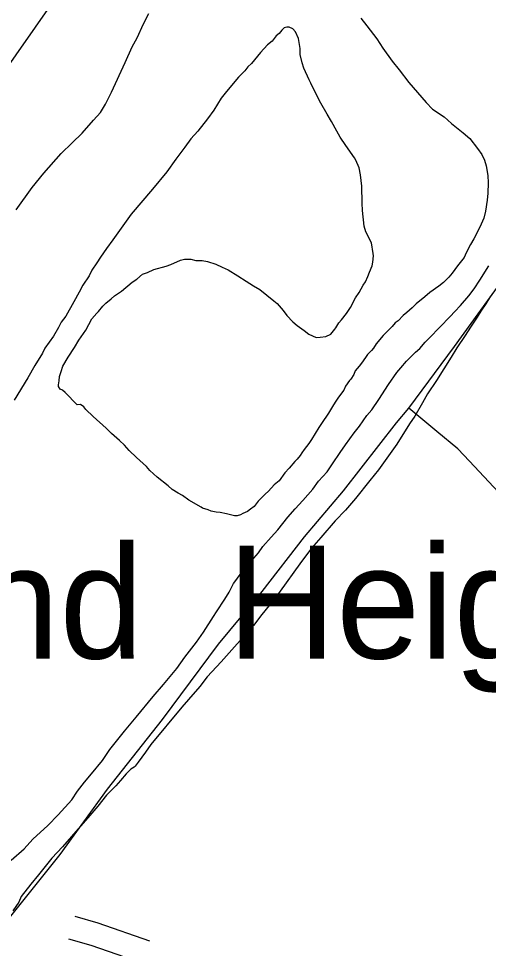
# Model space of a CAD drawing. Extents: x 3540316 to 3578335, y 553172 to 578787.
# Drawn here: x 3550477 to 3551080, y 572760 to 573954 of the extents above; entities that cross this region are included whole.
import ezdxf

# ---------------------------------------------------------------- set-up
doc = ezdxf.new("R2010")
doc.units = 0
for name, color, linetype in [('V-ROAD-CNTR', 7, 'Continuous'), ('V-SITE-VEGE', 7, 'Continuous'), ('V-TOPO-GNAM-IDEN', 7, 'Continuous'), ('V-TOPO-SHOR', 7, 'Continuous')]:
    doc.layers.add(name, color=color, linetype=linetype)

msp = doc.modelspace()

# ---------------------------------------------------------------- linework, layer by layer
at = {"layer": 'V-ROAD-CNTR'}
for points in [[(3551932.4, 575986.2), (3551621.7, 575544.2), (3551185.4, 574923.1), (3550775.3, 574340.4), (3550357.3, 573743.1), (3550033.6, 573279.2)], [(3550549, 572801.8), (3550578.6, 572793.3), (3550644.8, 572770.3)], [(3550540.7, 572772.9), (3550569.5, 572764.7), (3550635, 572742)]]:
    msp.add_lwpolyline(points, dxfattribs=at)
at = {"layer": 'V-SITE-VEGE'}
for p, q in [((3551069.4, 573618.5), (3551080.9, 573636.9)), ((3551062, 573607.6), (3551069.4, 573618.5)), ((3551055.2, 573598.4), (3551062, 573607.6)), ((3551044.6, 573585.9), (3551055.2, 573598.4)), ((3551083.1, 573598.2), (3551077.3, 573588)), ((3551037.2, 573578.3), (3551044.6, 573585.9)), ((3551077.3, 573588), (3551070.5, 573578.7)), ((3551004.9, 573544.5), (3551031.4, 573571.7)), ((3551031.4, 573571.7), (3551037.2, 573578.3)), ((3551065.8, 573571.2), (3551057.4, 573558.1)), ((3551070.5, 573578.7), (3551065.8, 573571.2)), ((3551057.4, 573558.1), (3551050.5, 573547.3)), ((3551050.5, 573547.3), (3551040, 573531.6)), ((3550992.2, 573530.9), (3550999.1, 573539.1)), ((3550999.1, 573539.1), (3551004.9, 573544.5)), ((3550979.5, 573518.9), (3550986.9, 573526)), ((3550986.9, 573526), (3550992.2, 573530.9)), ((3551040, 573531.6), (3551032.7, 573519.7)), ((3550967.9, 573505.9), (3550975.3, 573514.6)), ((3550975.3, 573514.6), (3550979.5, 573518.9)), ((3551032.7, 573519.7), (3551013.8, 573489.9)), ((3550952.1, 573484.7), (3550962.6, 573499.9)), ((3550962.6, 573499.9), (3550967.9, 573505.9)), ((3551013.8, 573489.9), (3551002.2, 573472.5)), ((3550939.5, 573465.2), (3550952.1, 573484.7)), ((3550930.5, 573452.2), (3550939.5, 573465.2)), ((3550995.9, 573461.2), (3550986, 573443.8)), ((3551002.2, 573472.5), (3550995.9, 573461.2)), ((3550924.2, 573444.6), (3550930.5, 573452.2)), ((3550914.7, 573431), (3550924.2, 573444.6)), ((3550986, 573443.8), (3550979.1, 573434.1)), ((3550907.9, 573422.3), (3550914.7, 573431)), ((3550979.1, 573434.1), (3550962.8, 573408.1)), ((3550896.8, 573407.1), (3550907.9, 573422.3)), ((3550890, 573397.4), (3550896.8, 573407.1)), ((3550962.8, 573408.1), (3550939.1, 573375)), ((3550880, 573382.7), (3550890, 573397.4)), ((3550873.1, 573372.4), (3550880, 573382.7)), ((3550862, 573360.5), (3550873.1, 573372.4)), ((3550939.1, 573375), (3550928.1, 573361.4)), ((3550854.7, 573350.1), (3550862, 573360.5)), ((3550928.1, 573361.4), (3550909.6, 573338)), ((3550842, 573335.5), (3550854.7, 573350.1)), ((3550831.9, 573325.1), (3550842, 573335.5)), ((3550909.6, 573338), (3550896.9, 573323.4)), ((3550822.9, 573314.3), (3550831.9, 573325.1)), ((3550896.9, 573323.4), (3550883.7, 573309.7)), ((3550809.8, 573298), (3550822.9, 573314.3)), ((3550883.7, 573309.7), (3550865.2, 573288)), ((3550801.3, 573288.7), (3550809.8, 573298)), ((3550790.7, 573276.7), (3550801.3, 573288.7)), ((3550865.2, 573288), (3550853, 573274.4)), ((3550784.9, 573268.6), (3550790.7, 573276.7)), ((3550853, 573274.4), (3550838.3, 573254.3)), ((3550770.1, 573252.8), (3550775.9, 573258.3)), ((3550775.9, 573258.3), (3550784.9, 573268.6)), ((3550763.8, 573244.1), (3550770.1, 573252.8)), ((3550838.3, 573254.3), (3550813, 573219.1)), ((3550755.9, 573232.8), (3550760.1, 573238.7)), ((3550760.1, 573238.7), (3550763.8, 573244.1)), ((3550747.5, 573218.1), (3550752.7, 573228.9)), ((3550752.7, 573228.9), (3550755.9, 573232.8)), ((3550741.7, 573208.9), (3550747.5, 573218.1)), ((3550813, 573219.1), (3550804.1, 573207.7)), ((3550731.2, 573192.7), (3550741.7, 573208.9)), ((3550804.1, 573207.7), (3550789.3, 573189.2)), ((3550714.4, 573166.7), (3550727, 573186.7)), ((3550727, 573186.7), (3550731.2, 573192.7)), ((3550789.3, 573189.2), (3550778.7, 573175.1)), ((3550778.7, 573175.1), (3550737, 573128.3)), ((3550705.5, 573153.6), (3550714.4, 573166.7)), ((3550690.2, 573134.6), (3550705.5, 573153.6)), ((3550680.2, 573120), (3550690.2, 573134.6)), ((3550737, 573128.3), (3550719, 573109.3)), ((3550662.8, 573099.3), (3550680.2, 573120)), ((3550719, 573109.3), (3550709.5, 573096.8)), ((3550649.5, 573084.1), (3550662.8, 573099.3)), ((3550709.5, 573096.8), (3550695.2, 573079.9)), ((3550627.9, 573057.5), (3550649.5, 573084.1)), ((3550695.2, 573079.9), (3550686.3, 573070.1)), ((3550686.3, 573070.1), (3550646.7, 573022.3)), ((3550612.6, 573039.6), (3550627.9, 573057.5)), ((3550594.1, 573015.7), (3550612.6, 573039.6)), ((3550646.7, 573022.3), (3550639.8, 573012.6)), ((3550584.7, 573001.6), (3550594.1, 573015.7)), ((3550639.8, 573012.6), (3550630.3, 572999.5)), ((3550570.4, 572984.7), (3550584.7, 573001.6)), ((3550630.3, 572999.5), (3550626.7, 572994.6)), ((3550561.4, 572973.9), (3550570.4, 572984.7)), ((3550615, 572984.8), (3550607.6, 572976.1)), ((3550620.8, 572990.8), (3550615, 572984.8)), ((3550625.1, 572993), (3550620.8, 572990.8)), ((3550626.7, 572994.6), (3550625.1, 572993)), ((3550552.5, 572962.4), (3550561.4, 572973.9)), ((3550607.6, 572976.1), (3550601.8, 572969.1)), ((3550545.1, 572951.1), (3550552.5, 572962.4)), ((3550601.8, 572969.1), (3550589.6, 572957.1)), ((3550527.7, 572932), (3550545.1, 572951.1)), ((3550589.6, 572957.1), (3550578.5, 572942.9)), ((3550578.5, 572942.9), (3550565.8, 572928.3)), ((3550514.4, 572918.4), (3550527.7, 572932)), ((3550565.8, 572928.3), (3550553.2, 572914.1)), ((3550494.8, 572900.9), (3550514.4, 572918.4)), ((3550553.2, 572914.1), (3550533.1, 572890.8)), ((3550483.7, 572888.4), (3550494.8, 572900.9)), ((3550467.3, 572873.7), (3550483.7, 572888.4)), ((3550533.1, 572890.8), (3550519.3, 572876.1)), ((3550519.3, 572876.1), (3550502.4, 572854.9)), ((3550502.4, 572854.9), (3550492.4, 572842.9)), ((3550492.4, 572842.9), (3550479.8, 572827.2)), ((3550477.2, 572819.6), (3550469.3, 572808.8)), ((3550479.8, 572827.2), (3550477.2, 572819.6))]:
    msp.add_line(p, q, dxfattribs=at)
for points in [[(3550473.7, 573708.8), (3550494.2, 573737.6), (3550509, 573756), (3550531.2, 573781), (3550545.5, 573794.7), (3550558.2, 573807.2), (3550573, 573824.1), (3550582, 573833.8), (3550588.3, 573844.7), (3550596.1, 573859.8), (3550613.8, 573898.2), (3550622.7, 573918.2), (3550628.9, 573929.6), (3550637.3, 573947.9), (3550644.1, 573960.9)], [(3550916.4, 573955.1), (3550924.1, 573945), (3550937.2, 573928.6), (3550944.9, 573916.3), (3550956.9, 573899.9)], [(3550829.1, 573941.5), (3550824.2, 573943.6), (3550821.5, 573943.6), (3550817.8, 573942.4), (3550815.1, 573939.7), (3550811.4, 573935.4), (3550807.7, 573932.1), (3550802.5, 573925.6), (3550796.6, 573920.7), (3550787.6, 573910.9), (3550776, 573896.7), (3550771.2, 573892.4), (3550767.6, 573887.5), (3550759.1, 573879.3), (3550743.8, 573860.8), (3550736.9, 573852.2), (3550727.5, 573837), (3550719.6, 573825.6), (3550706.9, 573809.8), (3550697.9, 573800.1), (3550690.5, 573789.2), (3550678.9, 573774), (3550667.4, 573757.7), (3550648.9, 573735.5), (3550621.4, 573703.4), (3550597.7, 573670.3), (3550589.8, 573659.4), (3550581.9, 573648.1), (3550577.2, 573641), (3550570.9, 573631.2), (3550567.2, 573624.2), (3550559.4, 573612.3), (3550554.6, 573603.1), (3550547.8, 573590.7), (3550537.4, 573572.2), (3550531.6, 573564.6), (3550527.9, 573557.6), (3550521.6, 573546.8), (3550510.6, 573531.1), (3550507.4, 573524.6), (3550497.5, 573508.9), (3550488.6, 573493.2), (3550471.2, 573464.4)], [(3550560.5, 573456), (3550556.2, 573458.7), (3550551.9, 573458.6), (3550536.6, 573474.5), (3550533.3, 573477.1), (3550530.1, 573478.7), (3550527.9, 573481.9), (3550527.9, 573484), (3550528.9, 573489.4), (3550529.3, 573494.8), (3550531.4, 573501.3), (3550533.4, 573508.3), (3550540.3, 573519.7), (3550548.7, 573532.1), (3550553.9, 573541.3), (3550562.9, 573554.3), (3550570.7, 573569), (3550577.1, 573576), (3550579.2, 573578.2), (3550585, 573585.3), (3550588.7, 573589.1), (3550595.6, 573594.5), (3550599.8, 573598.4), (3550608.9, 573604.4), (3550622.7, 573615.9), (3550628.5, 573619.7), (3550635.9, 573626.3), (3550642.4, 573628.5), (3550650.4, 573632.4), (3550666.4, 573636.4), (3550672.3, 573638.6), (3550684.6, 573644.1), (3550689.9, 573645.3), (3550698, 573645.4), (3550704.4, 573643.9), (3550712.5, 573644), (3550719.5, 573642.5), (3550730.3, 573638.9), (3550738.4, 573635.2), (3550745.9, 573631.6), (3550758.4, 573624.2), (3550769.2, 573617.4), (3550778.5, 573611.1), (3550786.6, 573606.4), (3550804.5, 573592.1), (3550808.9, 573588.4), (3550816.5, 573579.4), (3550821.4, 573573.1), (3550829, 573565.1), (3550834.5, 573560.4), (3550843.7, 573554), (3550849.7, 573549.3), (3550858.9, 573545.1), (3550864.2, 573545.2), (3550871.7, 573546.4), (3550878.1, 573549.2), (3550882.9, 573555.7), (3550884.5, 573557.3), (3550888.1, 573563.8), (3550891.8, 573567.6), (3550898.2, 573575.8), (3550903.4, 573583.3), (3550909.7, 573595.8), (3550914.4, 573602.8), (3550919.7, 573612), (3550922.3, 573616.4), (3550925.4, 573623.4), (3550927.5, 573628.8), (3550931.1, 573636.9), (3550932.1, 573641.8), (3550932.6, 573649.8), (3550932.5, 573653), (3550930.2, 573666.4), (3550928.5, 573669.6), (3550925.2, 573676.6), (3550923, 573680.8), (3550920.7, 573687.8), (3550918.8, 573708.1), (3550918.2, 573717.3), (3550917.9, 573739.3), (3550916, 573753.8), (3550914.3, 573762.9), (3550909.9, 573772.5), (3550908.2, 573775.7), (3550897.3, 573791.6), (3550890.1, 573802.2), (3550885.7, 573809.7), (3550878.6, 573822.5), (3550873.1, 573831.5), (3550865.3, 573845.9), (3550859.8, 573855.5), (3550852.1, 573871.5), (3550849.9, 573875.8), (3550843.2, 573890.7), (3550841, 573897.7), (3550838.7, 573908.4), (3550838.6, 573915.9), (3550836.8, 573926.1), (3550836.2, 573928.7), (3550832.4, 573937.3), (3550829.1, 573941.5)], [(3550956.9, 573899.9), (3550965.7, 573888.7), (3550978.3, 573872.2), (3551000.6, 573846.8)], [(3551000.6, 573846.8), (3551008.8, 573838.3), (3551023.5, 573828.3), (3551033.2, 573819.9), (3551047.9, 573807.7), (3551056.6, 573800.3), (3551066.5, 573787.6), (3551071.9, 573780.1), (3551075.3, 573772.7), (3551077.5, 573765.2), (3551079.8, 573752.9), (3551080, 573743.7), (3551079.6, 573730.3), (3551078.7, 573721.2), (3551076.7, 573707.2), (3551074.7, 573698), (3551069.5, 573686.7), (3551061.7, 573671.5), (3551057.5, 573664.5), (3551051.7, 573653.7), (3551049.1, 573647.7), (3551040.7, 573636.8), (3551033.8, 573627.6), (3551029.6, 573622.2), (3551022.7, 573615.7), (3551016.9, 573610.7), (3551005.2, 573602.5), (3550998.8, 573597.1), (3550987.7, 573588.3), (3550982.4, 573582.9), (3550975.5, 573576.9), (3550970.7, 573573), (3550964.3, 573566.5), (3550960.6, 573563.8), (3550956.9, 573558.9), (3550950.6, 573552.9), (3550945.3, 573547.4), (3550936.3, 573536.6), (3550932.6, 573531.1), (3550930, 573528.4), (3550925.2, 573523), (3550922.6, 573519.2), (3550917.3, 573512.1), (3550914.2, 573508.3), (3550909.4, 573502.3), (3550907.3, 573497.5), (3550903.7, 573491.5), (3550902.1, 573489.9), (3550896.8, 573482.3), (3550894.7, 573477.4), (3550887.9, 573468.2), (3550883.7, 573461.7), (3550880, 573456.3), (3550874.8, 573447.6), (3550865.8, 573434.6), (3550862.7, 573429.2), (3550853.2, 573414), (3550849.5, 573408.6), (3550843.7, 573401), (3550840.6, 573396.7), (3550838.5, 573393.4), (3550834.8, 573388.5), (3550831.6, 573385.8), (3550824.2, 573377.1), (3550818.9, 573371.1), (3550811.5, 573360.8), (3550805.2, 573355.9), (3550797.8, 573347.7), (3550793.5, 573343.9), (3550784.5, 573334.7), (3550779.3, 573328.1), (3550774.5, 573324.3), (3550770.8, 573321.6), (3550764.9, 573318.8), (3550761.7, 573317.1), (3550757.4, 573316), (3550754.2, 573316), (3550743.9, 573318.5), (3550735.9, 573320), (3550730.5, 573320.5), (3550724, 573322), (3550720.3, 573323.5), (3550713.2, 573325.6), (3550711.1, 573327.2), (3550695.4, 573336.1), (3550687.2, 573341.9), (3550681.8, 573345), (3550674.2, 573349.7), (3550668.8, 573354.5), (3550654.7, 573365.6), (3550645.4, 573374), (3550641.1, 573379.3), (3550628, 573391), (3550618.8, 573400), (3550612.7, 573406.8), (3550606.2, 573412.7), (3550595.9, 573421.6), (3550589.3, 573428.5), (3550572.5, 573443.3), (3550563.2, 573452.3), (3550560.5, 573456)]]:
    msp.add_lwpolyline(points, dxfattribs=at)
at = {"layer": 'V-TOPO-SHOR'}
for points in [[(3550398, 572711.2), (3550464.9, 572799.5), (3550530, 572880.8), (3550591.1, 572964.9), (3550661.6, 573054.2), (3550733.4, 573151.3), (3550789.7, 573218.6), (3550844.1, 573288.8), (3550894.2, 573348.1), (3550962.2, 573435.5), (3550978.3, 573454.2), (3551036.9, 573533.5), (3551101.3, 573621.9)], [(3551120.9, 572579.1), (3551195.9, 572660), (3551259.3, 572733.5), (3551313, 572793), (3551364.5, 572853.5), (3551422.7, 572917.3), (3551456, 572953.9), (3551465.1, 572961.6), (3551466.4, 572966.5), (3551466.1, 572971.7), (3551462.2, 572978.8), (3551436, 573006.3), (3551377.7, 573061.9), (3551323.3, 573114.7), (3551271.9, 573168.1), (3551226.9, 573214.3), (3551178.7, 573262.5), (3551136.6, 573305.9), (3551093.6, 573346.3), (3551056.3, 573386.1), (3551041.1, 573402), (3551014.3, 573424), (3550978.3, 573454.2)]]:
    msp.add_lwpolyline(points, dxfattribs=at)

# ---------------------------------------------------------------- texts
at = {"layer": 'V-TOPO-GNAM-IDEN'}
msp.add_text('Riverland  Heights', height=145, dxfattribs=at).set_placement((3549818.1, 573132.7))

doc.saveas('drawing.dxf')
